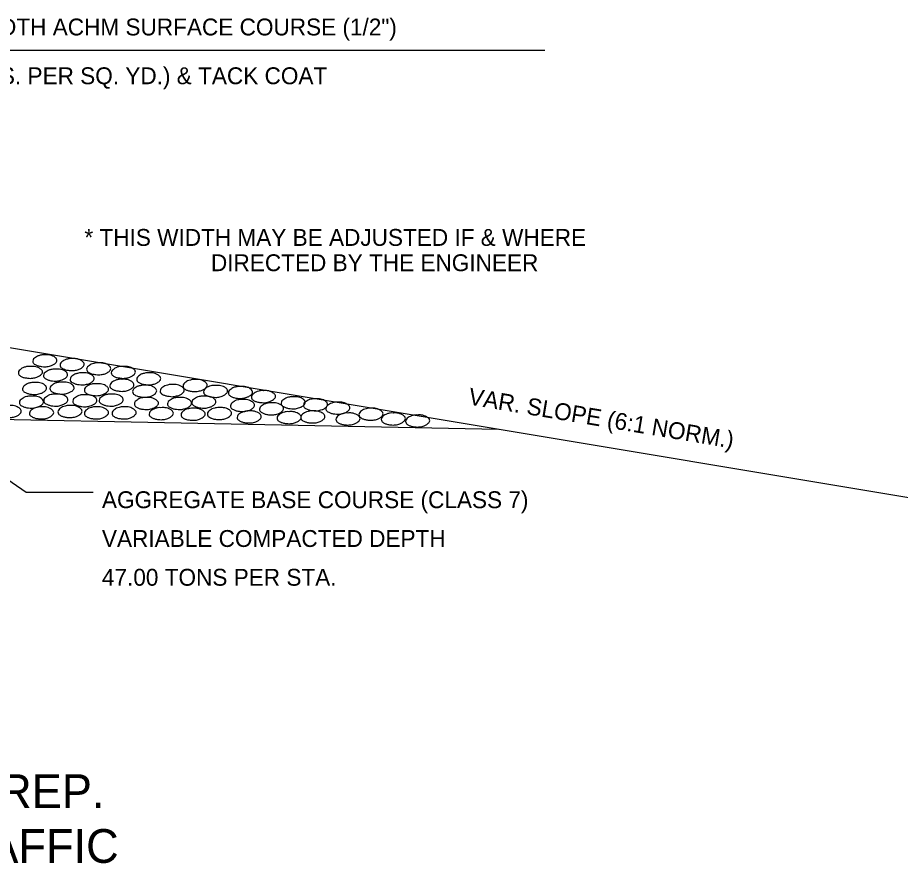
# Model space of a CAD drawing. Extents: x 1929624 to 1936506, y 596315 to 605721.
# Drawn here: x 1934095 to 1934408.7, y 603512.5 to 603813.2 of the extents above; entities that cross this region are included whole.
import ezdxf

# ---------------------------------------------------------------- set-up
doc = ezdxf.new("R2010")
doc.units = 0
doc.layers.add('Default', color=7, linetype='Continuous')
doc.layers.add('R_Border', color=7, linetype='Continuous')

msp = doc.modelspace()

# ---------------------------------------------------------------- linework, layer by layer
at = {"layer": 'Default'}
for p, q in [((1934282.32, 603801.57), (1934041.58, 603801.57)), ((1934041.58, 603704.32), (1934432.81, 603639.11)), ((1933862.98, 603674.97), (1934265.9, 603666.92))]:
    msp.add_line(p, q, dxfattribs=at)
for points in [[(1934104.6, 603693.32), (1934106.13, 603693.3), (1934107.92, 603692.68), (1934108.84, 603691.82), (1934108.95, 603691.31), (1934108.46, 603690.39), (1934107.96, 603689.99), (1934106.98, 603689.5), (1934105.49, 603689.13), (1934104.74, 603689.05), (1934103.62, 603689.16), (1934102.39, 603689.36), (1934101.42, 603689.75), (1934100.53, 603690.45), (1934100.39, 603691.05), (1934100.67, 603691.87), (1934101.36, 603692.4), (1934102.01, 603692.82), (1934103.01, 603693.16), (1934103.63, 603693.3), (1934104.6, 603693.32)], [(1934099.43, 603689.21), (1934100.95, 603689.19), (1934102.76, 603688.58), (1934103.66, 603687.71), (1934103.8, 603687.2), (1934103.32, 603686.28), (1934102.79, 603685.87), (1934101.82, 603685.39), (1934100.33, 603685.03), (1934099.58, 603684.94), (1934098.46, 603685.05), (1934097.23, 603685.25), (1934096.26, 603685.64), (1934095.39, 603686.34), (1934095.23, 603686.93), (1934095.51, 603687.76), (1934096.2, 603688.29), (1934096.84, 603688.74), (1934097.87, 603689.05), (1934098.47, 603689.19), (1934099.43, 603689.21)], [(1934114.28, 603691.98), (1934115.77, 603691.93), (1934117.59, 603691.33), (1934118.48, 603690.48), (1934118.64, 603689.99), (1934118.14, 603689.03), (1934117.63, 603688.63), (1934116.63, 603688.15), (1934115.16, 603687.77), (1934114.42, 603687.71), (1934113.29, 603687.79), (1934112.05, 603688.01), (1934111.11, 603688.4), (1934110.21, 603689.08), (1934110.08, 603689.71), (1934110.33, 603690.52), (1934111.02, 603691.08), (1934111.66, 603691.48), (1934112.66, 603691.82), (1934113.31, 603691.93), (1934114.28, 603691.98)], [(1934123.73, 603690.48), (1934125.23, 603690.45), (1934127.07, 603689.83), (1934127.93, 603688.97), (1934128.07, 603688.46), (1934127.6, 603687.52), (1934127.08, 603687.12), (1934126.09, 603686.62), (1934124.62, 603686.28), (1934123.86, 603686.18), (1934122.75, 603686.31), (1934121.49, 603686.51), (1934120.54, 603686.9), (1934119.65, 603687.59), (1934119.51, 603688.19), (1934119.81, 603689.02), (1934120.49, 603689.56), (1934121.12, 603690), (1934122.11, 603690.3), (1934122.77, 603690.45), (1934123.73, 603690.48)], [(1934132.46, 603689.21), (1934133.97, 603689.19), (1934135.81, 603688.58), (1934136.7, 603687.71), (1934136.82, 603687.2), (1934136.34, 603686.28), (1934135.83, 603685.87), (1934134.85, 603685.39), (1934133.36, 603685.03), (1934132.6, 603684.94), (1934131.49, 603685.05), (1934130.28, 603685.25), (1934129.28, 603685.64), (1934128.43, 603686.34), (1934128.28, 603686.93), (1934128.57, 603687.76), (1934129.24, 603688.29), (1934129.87, 603688.74), (1934130.87, 603689.05), (1934131.51, 603689.19), (1934132.46, 603689.21)], [(1934108.4, 603688.22), (1934109.9, 603688.21), (1934111.7, 603687.59), (1934112.61, 603686.74), (1934112.76, 603686.21), (1934112.27, 603685.28), (1934111.74, 603684.89), (1934110.75, 603684.39), (1934109.27, 603684.05), (1934108.51, 603683.99), (1934107.39, 603684.06), (1934106.17, 603684.27), (1934105.22, 603684.66), (1934104.32, 603685.37), (1934104.16, 603685.95), (1934104.46, 603686.78), (1934105.14, 603687.32), (1934105.78, 603687.76), (1934106.8, 603688.1), (1934107.43, 603688.21), (1934108.4, 603688.22)], [(1934117.84, 603686.9), (1934119.36, 603686.87), (1934121.19, 603686.26), (1934122.08, 603685.39), (1934122.21, 603684.89), (1934121.72, 603683.94), (1934121.21, 603683.55), (1934120.23, 603683.05), (1934118.75, 603682.71), (1934118, 603682.63), (1934116.88, 603682.72), (1934115.65, 603682.94), (1934114.68, 603683.32), (1934113.79, 603684.02), (1934113.67, 603684.61), (1934113.92, 603685.44), (1934114.62, 603685.97), (1934115.26, 603686.4), (1934116.25, 603686.74), (1934116.91, 603686.87), (1934117.84, 603686.9)], [(1934141.48, 603686.9), (1934142.98, 603686.87), (1934144.8, 603686.26), (1934145.72, 603685.39), (1934145.83, 603684.89), (1934145.38, 603683.94), (1934144.85, 603683.55), (1934143.87, 603683.05), (1934142.39, 603682.71), (1934141.62, 603682.63), (1934140.49, 603682.72), (1934139.26, 603682.94), (1934138.32, 603683.32), (1934137.45, 603684.02), (1934137.29, 603684.61), (1934137.56, 603685.44), (1934138.26, 603685.97), (1934138.88, 603686.4), (1934139.91, 603686.74), (1934140.55, 603686.87), (1934141.48, 603686.9)], [(1934100.92, 603683.49), (1934102.43, 603683.47), (1934104.27, 603682.85), (1934105.14, 603681.99), (1934105.28, 603681.49), (1934104.8, 603680.54), (1934104.29, 603680.14), (1934103.29, 603679.65), (1934101.82, 603679.28), (1934101.06, 603679.23), (1934099.95, 603679.31), (1934098.71, 603679.53), (1934097.74, 603679.92), (1934096.85, 603680.62), (1934096.73, 603681.2), (1934097.01, 603682.02), (1934097.7, 603682.57), (1934098.32, 603683), (1934099.33, 603683.35), (1934099.97, 603683.47), (1934100.92, 603683.49)], [(1934110.71, 603683.63), (1934112.19, 603683.6), (1934114.03, 603682.99), (1934114.9, 603682.12), (1934115.05, 603681.62), (1934114.56, 603680.68), (1934114.04, 603680.28), (1934113.04, 603679.79), (1934111.6, 603679.44), (1934110.8, 603679.36), (1934109.73, 603679.45), (1934108.46, 603679.65), (1934107.51, 603680.04), (1934106.62, 603680.74), (1934106.48, 603681.34), (1934106.78, 603682.18), (1934107.47, 603682.72), (1934108.07, 603683.16), (1934109.09, 603683.47), (1934109.74, 603683.6), (1934110.71, 603683.63)], [(1934122.92, 603683.05), (1934124.44, 603683.02), (1934126.24, 603682.41), (1934127.13, 603681.54), (1934127.27, 603681.07), (1934126.77, 603680.12), (1934126.26, 603679.72), (1934125.29, 603679.23), (1934123.8, 603678.86), (1934123.05, 603678.8), (1934121.94, 603678.87), (1934120.71, 603679.08), (1934119.75, 603679.47), (1934118.86, 603680.17), (1934118.7, 603680.78), (1934119, 603681.6), (1934119.68, 603682.16), (1934120.32, 603682.57), (1934121.3, 603682.88), (1934121.96, 603683.02), (1934122.92, 603683.05)], [(1934131.98, 603684.61), (1934133.49, 603684.59), (1934135.3, 603683.99), (1934136.2, 603683.13), (1934136.33, 603682.61), (1934135.84, 603681.65), (1934135.34, 603681.27), (1934134.36, 603680.78), (1934132.88, 603680.4), (1934132.12, 603680.34), (1934131.01, 603680.45), (1934129.77, 603680.65), (1934128.8, 603681.04), (1934127.91, 603681.73), (1934127.77, 603682.33), (1934128.05, 603683.16), (1934128.75, 603683.69), (1934129.38, 603684.11), (1934130.37, 603684.45), (1934131.03, 603684.59), (1934131.98, 603684.61)], [(1934149.82, 603682.74), (1934151.36, 603682.72), (1934153.17, 603682.1), (1934154.06, 603681.24), (1934154.17, 603680.73), (1934153.7, 603679.79), (1934153.19, 603679.39), (1934152.22, 603678.89), (1934150.72, 603678.56), (1934149.98, 603678.45), (1934148.85, 603678.58), (1934147.64, 603678.78), (1934146.67, 603679.14), (1934145.78, 603679.87), (1934145.63, 603680.46), (1934145.91, 603681.29), (1934146.59, 603681.82), (1934147.25, 603682.26), (1934148.23, 603682.57), (1934148.87, 603682.72), (1934149.82, 603682.74)], [(1934157.97, 603684.52), (1934159.48, 603684.5), (1934161.31, 603683.88), (1934162.19, 603683), (1934162.33, 603682.51), (1934161.84, 603681.59), (1934161.32, 603681.15), (1934160.32, 603680.68), (1934158.84, 603680.32), (1934158.1, 603680.25), (1934156.99, 603680.34), (1934155.74, 603680.54), (1934154.79, 603680.93), (1934153.9, 603681.63), (1934153.76, 603682.23), (1934154.04, 603683.05), (1934154.71, 603683.6), (1934155.37, 603684.05), (1934156.37, 603684.36), (1934157.02, 603684.5), (1934157.97, 603684.52)], [(1934140.05, 603682.51), (1934141.58, 603682.47), (1934143.37, 603681.87), (1934144.27, 603680.98), (1934144.41, 603680.5), (1934143.93, 603679.56), (1934143.38, 603679.14), (1934142.43, 603678.67), (1934140.92, 603678.3), (1934140.19, 603678.24), (1934139.07, 603678.33), (1934137.85, 603678.56), (1934136.89, 603678.91), (1934136, 603679.62), (1934135.84, 603680.23), (1934136.12, 603681.07), (1934136.81, 603681.6), (1934137.46, 603682.02), (1934138.48, 603682.35), (1934139.08, 603682.47), (1934140.05, 603682.51)], [(1934165.26, 603682.46), (1934166.77, 603682.44), (1934168.6, 603681.82), (1934169.49, 603680.95), (1934169.61, 603680.46), (1934169.13, 603679.53), (1934168.61, 603679.09), (1934167.63, 603678.63), (1934166.15, 603678.25), (1934165.4, 603678.2), (1934164.28, 603678.28), (1934163.05, 603678.5), (1934162.07, 603678.87), (1934161.2, 603679.58), (1934161.07, 603680.17), (1934161.34, 603680.98), (1934162.02, 603681.54), (1934162.68, 603681.99), (1934163.66, 603682.3), (1934164.3, 603682.44), (1934165.26, 603682.46)], [(1934174.08, 603682.05), (1934175.59, 603682.04), (1934177.42, 603681.43), (1934178.31, 603680.57), (1934178.45, 603680.07), (1934177.98, 603679.11), (1934177.43, 603678.7), (1934176.47, 603678.24), (1934175, 603677.88), (1934174.22, 603677.82), (1934173.12, 603677.89), (1934171.87, 603678.1), (1934170.92, 603678.5), (1934170.05, 603679.22), (1934169.89, 603679.79), (1934170.14, 603680.62), (1934170.86, 603681.15), (1934171.48, 603681.6), (1934172.51, 603681.91), (1934173.15, 603682.04), (1934174.08, 603682.05)], [(1934182.25, 603680.57), (1934183.76, 603680.56), (1934185.58, 603679.92), (1934186.5, 603679.06), (1934186.64, 603678.56), (1934186.14, 603677.63), (1934185.61, 603677.21), (1934184.65, 603676.72), (1934183.14, 603676.35), (1934182.4, 603676.3), (1934181.27, 603676.38), (1934180.05, 603676.6), (1934179.1, 603676.99), (1934178.21, 603677.69), (1934178.07, 603678.31), (1934178.34, 603679.09), (1934179.02, 603679.65), (1934179.68, 603680.09), (1934180.66, 603680.42), (1934181.28, 603680.56), (1934182.25, 603680.57)], [(1934099.8, 603678.64), (1934101.31, 603678.63), (1934103.13, 603677.99), (1934104.05, 603677.13), (1934104.19, 603676.63), (1934103.69, 603675.7), (1934103.17, 603675.28), (1934102.2, 603674.79), (1934100.69, 603674.42), (1934099.95, 603674.37), (1934098.82, 603674.45), (1934097.6, 603674.67), (1934096.65, 603675.06), (1934095.76, 603675.76), (1934095.62, 603676.38), (1934095.89, 603677.16), (1934096.57, 603677.72), (1934097.23, 603678.16), (1934098.21, 603678.49), (1934098.83, 603678.63), (1934099.8, 603678.64)], [(1934108.45, 603679.36), (1934109.96, 603679.34), (1934111.78, 603678.7), (1934112.7, 603677.85), (1934112.84, 603677.35), (1934112.34, 603676.41), (1934111.81, 603675.99), (1934110.85, 603675.51), (1934109.34, 603675.13), (1934108.6, 603675.09), (1934107.47, 603675.17), (1934106.25, 603675.38), (1934105.3, 603675.77), (1934104.41, 603676.48), (1934104.27, 603677.1), (1934104.54, 603677.88), (1934105.22, 603678.44), (1934105.88, 603678.87), (1934106.86, 603679.2), (1934107.48, 603679.34), (1934108.45, 603679.36)], [(1934118.78, 603679.12), (1934120.29, 603679.11), (1934122.11, 603678.47), (1934123.03, 603677.61), (1934123.17, 603677.11), (1934122.67, 603676.18), (1934122.15, 603675.76), (1934121.18, 603675.28), (1934119.67, 603674.9), (1934118.94, 603674.85), (1934117.8, 603674.93), (1934116.58, 603675.15), (1934115.63, 603675.54), (1934114.74, 603676.24), (1934114.6, 603676.86), (1934114.87, 603677.64), (1934115.55, 603678.2), (1934116.21, 603678.64), (1934117.19, 603678.97), (1934117.81, 603679.11), (1934118.78, 603679.12)], [(1934128.14, 603679.36), (1934129.66, 603679.34), (1934131.48, 603678.7), (1934132.4, 603677.85), (1934132.54, 603677.35), (1934132.04, 603676.41), (1934131.51, 603675.99), (1934130.54, 603675.51), (1934129.03, 603675.13), (1934128.3, 603675.09), (1934127.16, 603675.17), (1934125.95, 603675.38), (1934125, 603675.77), (1934124.11, 603676.48), (1934123.97, 603677.1), (1934124.23, 603677.88), (1934124.92, 603678.44), (1934125.57, 603678.87), (1934126.56, 603679.2), (1934127.18, 603679.34), (1934128.14, 603679.36)], [(1934140.64, 603678.16), (1934142.15, 603678.14), (1934143.98, 603677.5), (1934144.9, 603676.65), (1934145.04, 603676.15), (1934144.54, 603675.21), (1934144.01, 603674.79), (1934143.04, 603674.31), (1934141.53, 603673.94), (1934140.8, 603673.89), (1934139.66, 603673.97), (1934138.44, 603674.18), (1934137.49, 603674.57), (1934136.61, 603675.28), (1934136.47, 603675.9), (1934136.73, 603676.68), (1934137.42, 603677.24), (1934138.07, 603677.67), (1934139.05, 603678), (1934139.68, 603678.14), (1934140.64, 603678.16)], [(1934152.42, 603678.16), (1934153.93, 603678.14), (1934155.76, 603677.5), (1934156.68, 603676.65), (1934156.82, 603676.15), (1934156.32, 603675.21), (1934155.79, 603674.79), (1934154.82, 603674.31), (1934153.31, 603673.94), (1934152.58, 603673.89), (1934151.44, 603673.97), (1934150.23, 603674.18), (1934149.28, 603674.57), (1934148.39, 603675.28), (1934148.25, 603675.9), (1934148.51, 603676.68), (1934149.2, 603677.24), (1934149.85, 603677.67), (1934150.83, 603678), (1934151.46, 603678.14), (1934152.42, 603678.16)], [(1934161.09, 603678.64), (1934162.6, 603678.63), (1934164.42, 603677.99), (1934165.34, 603677.13), (1934165.48, 603676.63), (1934164.98, 603675.7), (1934164.45, 603675.28), (1934163.49, 603674.79), (1934161.98, 603674.42), (1934161.24, 603674.37), (1934160.11, 603674.45), (1934158.89, 603674.67), (1934157.94, 603675.06), (1934157.05, 603675.76), (1934156.91, 603676.38), (1934157.18, 603677.16), (1934157.86, 603677.72), (1934158.52, 603678.16), (1934159.5, 603678.49), (1934160.12, 603678.63), (1934161.09, 603678.64)], [(1934174.8, 603677.44), (1934176.31, 603677.43), (1934178.13, 603676.79), (1934179.05, 603675.93), (1934179.19, 603675.43), (1934178.7, 603674.5), (1934178.17, 603674.08), (1934177.2, 603673.59), (1934175.69, 603673.22), (1934174.96, 603673.17), (1934173.82, 603673.25), (1934172.6, 603673.47), (1934171.65, 603673.86), (1934170.76, 603674.56), (1934170.62, 603675.18), (1934170.89, 603675.96), (1934171.57, 603676.52), (1934172.23, 603676.96), (1934173.21, 603677.29), (1934173.83, 603677.43), (1934174.8, 603677.44)], [(1934192.83, 603678.41), (1934194.34, 603678.39), (1934196.16, 603677.75), (1934197.08, 603676.9), (1934197.22, 603676.4), (1934196.73, 603675.46), (1934196.2, 603675.04), (1934195.23, 603674.56), (1934193.72, 603674.18), (1934192.99, 603674.14), (1934191.85, 603674.22), (1934190.63, 603674.43), (1934189.68, 603674.82), (1934188.79, 603675.52), (1934188.65, 603676.15), (1934188.92, 603676.93), (1934189.6, 603677.49), (1934190.26, 603677.92), (1934191.24, 603678.25), (1934191.86, 603678.39), (1934192.83, 603678.41)], [(1934200.76, 603677.69), (1934202.27, 603677.67), (1934204.1, 603677.04), (1934205.02, 603676.18), (1934205.16, 603675.68), (1934204.66, 603674.75), (1934204.13, 603674.32), (1934203.16, 603673.84), (1934201.65, 603673.47), (1934200.92, 603673.42), (1934199.78, 603673.5), (1934198.56, 603673.72), (1934197.61, 603674.11), (1934196.73, 603674.81), (1934196.59, 603675.43), (1934196.85, 603676.21), (1934197.54, 603676.77), (1934198.19, 603677.21), (1934199.17, 603677.53), (1934199.8, 603677.67), (1934200.76, 603677.69)], [(1934208.69, 603676.49), (1934210.2, 603676.48), (1934212.03, 603675.84), (1934212.95, 603674.98), (1934213.09, 603674.48), (1934212.59, 603673.55), (1934212.06, 603673.12), (1934211.09, 603672.64), (1934209.58, 603672.27), (1934208.85, 603672.22), (1934207.71, 603672.3), (1934206.5, 603672.52), (1934205.55, 603672.91), (1934204.66, 603673.61), (1934204.52, 603674.23), (1934204.78, 603675.01), (1934205.47, 603675.57), (1934206.12, 603676.01), (1934207.1, 603676.33), (1934207.73, 603676.48), (1934208.69, 603676.49)], [(1934091.87, 603675.28), (1934093.38, 603675.26), (1934095.2, 603674.62), (1934096.12, 603673.76), (1934096.26, 603673.26), (1934095.76, 603672.33), (1934095.23, 603671.91), (1934094.27, 603671.43), (1934092.76, 603671.05), (1934092.02, 603671.01), (1934090.89, 603671.08), (1934089.67, 603671.3), (1934088.72, 603671.69), (1934087.83, 603672.39), (1934087.69, 603673.02), (1934087.96, 603673.79), (1934088.64, 603674.36), (1934089.3, 603674.79), (1934090.28, 603675.12), (1934090.9, 603675.26), (1934091.87, 603675.28)], [(1934103.4, 603674.79), (1934104.91, 603674.78), (1934106.73, 603674.14), (1934107.65, 603673.28), (1934107.79, 603672.78), (1934107.29, 603671.85), (1934106.76, 603671.43), (1934105.8, 603670.94), (1934104.29, 603670.57), (1934103.55, 603670.52), (1934102.42, 603670.6), (1934101.2, 603670.82), (1934100.25, 603671.21), (1934099.36, 603671.91), (1934099.22, 603672.53), (1934099.49, 603673.31), (1934100.17, 603673.87), (1934100.83, 603674.31), (1934101.81, 603674.64), (1934102.43, 603674.78), (1934103.4, 603674.79)], [(1934113.5, 603675.28), (1934115.01, 603675.26), (1934116.83, 603674.62), (1934117.75, 603673.76), (1934117.89, 603673.26), (1934117.39, 603672.33), (1934116.86, 603671.91), (1934115.9, 603671.43), (1934114.38, 603671.05), (1934113.65, 603671.01), (1934112.51, 603671.08), (1934111.3, 603671.3), (1934110.35, 603671.69), (1934109.46, 603672.39), (1934109.32, 603673.02), (1934109.59, 603673.79), (1934110.27, 603674.36), (1934110.93, 603674.79), (1934111.91, 603675.12), (1934112.53, 603675.26), (1934113.5, 603675.28)], [(1934122.86, 603674.79), (1934124.37, 603674.78), (1934126.2, 603674.14), (1934127.12, 603673.28), (1934127.26, 603672.78), (1934126.76, 603671.85), (1934126.23, 603671.43), (1934125.26, 603670.94), (1934123.75, 603670.57), (1934123.02, 603670.52), (1934121.88, 603670.6), (1934120.66, 603670.82), (1934119.71, 603671.21), (1934118.83, 603671.91), (1934118.69, 603672.53), (1934118.95, 603673.31), (1934119.64, 603673.87), (1934120.29, 603674.31), (1934121.27, 603674.64), (1934121.9, 603674.78), (1934122.86, 603674.79)], [(1934132.71, 603674.79), (1934134.22, 603674.78), (1934136.05, 603674.14), (1934136.96, 603673.28), (1934137.1, 603672.78), (1934136.61, 603671.85), (1934136.08, 603671.43), (1934135.11, 603670.94), (1934133.6, 603670.57), (1934132.87, 603670.52), (1934131.73, 603670.6), (1934130.51, 603670.82), (1934129.56, 603671.21), (1934128.67, 603671.91), (1934128.53, 603672.53), (1934128.8, 603673.31), (1934129.48, 603673.87), (1934130.14, 603674.31), (1934131.12, 603674.64), (1934131.74, 603674.78), (1934132.71, 603674.79)], [(1934145.92, 603674.54), (1934147.44, 603674.53), (1934149.26, 603673.89), (1934150.18, 603673.03), (1934150.32, 603672.53), (1934149.82, 603671.6), (1934149.29, 603671.18), (1934148.32, 603670.69), (1934146.81, 603670.32), (1934146.08, 603670.27), (1934144.94, 603670.35), (1934143.73, 603670.57), (1934142.78, 603670.96), (1934141.89, 603671.66), (1934141.75, 603672.28), (1934142.01, 603673.06), (1934142.7, 603673.62), (1934143.35, 603674.06), (1934144.34, 603674.39), (1934144.96, 603674.53), (1934145.92, 603674.54)], [(1934157.24, 603674.31), (1934158.75, 603674.29), (1934160.57, 603673.65), (1934161.49, 603672.8), (1934161.63, 603672.3), (1934161.13, 603671.36), (1934160.6, 603670.94), (1934159.64, 603670.46), (1934158.13, 603670.09), (1934157.39, 603670.04), (1934156.26, 603670.12), (1934155.04, 603670.34), (1934154.09, 603670.72), (1934153.2, 603671.43), (1934153.06, 603672.05), (1934153.33, 603672.83), (1934154.01, 603673.39), (1934154.67, 603673.83), (1934155.65, 603674.15), (1934156.27, 603674.29), (1934157.24, 603674.31)], [(1934166.62, 603674.56), (1934168.13, 603674.54), (1934169.95, 603673.9), (1934170.87, 603673.05), (1934171.01, 603672.55), (1934170.51, 603671.61), (1934169.98, 603671.19), (1934169.02, 603670.71), (1934167.51, 603670.34), (1934166.77, 603670.29), (1934165.64, 603670.37), (1934164.42, 603670.58), (1934163.47, 603670.97), (1934162.58, 603671.68), (1934162.44, 603672.3), (1934162.71, 603673.08), (1934163.39, 603673.64), (1934164.05, 603674.08), (1934165.03, 603674.4), (1934165.65, 603674.54), (1934166.62, 603674.56)], [(1934177.2, 603673.36), (1934178.71, 603673.34), (1934180.53, 603672.7), (1934181.45, 603671.85), (1934181.59, 603671.35), (1934181.1, 603670.41), (1934180.57, 603669.99), (1934179.6, 603669.51), (1934178.09, 603669.14), (1934177.36, 603669.09), (1934176.22, 603669.17), (1934175, 603669.38), (1934174.05, 603669.77), (1934173.16, 603670.48), (1934173.02, 603671.1), (1934173.29, 603671.88), (1934173.97, 603672.44), (1934174.63, 603672.88), (1934175.61, 603673.2), (1934176.23, 603673.34), (1934177.2, 603673.36)], [(1934185.13, 603676.24), (1934186.64, 603676.23), (1934188.47, 603675.59), (1934189.39, 603674.73), (1934189.53, 603674.23), (1934189.03, 603673.3), (1934188.5, 603672.88), (1934187.53, 603672.39), (1934186.02, 603672.02), (1934185.29, 603671.97), (1934184.15, 603672.05), (1934182.93, 603672.27), (1934181.98, 603672.66), (1934181.1, 603673.36), (1934180.96, 603673.98), (1934181.22, 603674.76), (1934181.91, 603675.32), (1934182.56, 603675.76), (1934183.54, 603676.09), (1934184.17, 603676.23), (1934185.13, 603676.24)], [(1934199.8, 603673.36), (1934201.31, 603673.34), (1934203.13, 603672.7), (1934204.05, 603671.85), (1934204.19, 603671.35), (1934203.69, 603670.41), (1934203.16, 603669.99), (1934202.2, 603669.51), (1934200.68, 603669.14), (1934199.95, 603669.09), (1934198.81, 603669.17), (1934197.6, 603669.38), (1934196.65, 603669.77), (1934195.76, 603670.48), (1934195.62, 603671.1), (1934195.88, 603671.88), (1934196.57, 603672.44), (1934197.22, 603672.88), (1934198.21, 603673.2), (1934198.83, 603673.34), (1934199.8, 603673.36)], [(1934220.47, 603674.32), (1934221.99, 603674.31), (1934223.81, 603673.67), (1934224.73, 603672.81), (1934224.87, 603672.31), (1934224.37, 603671.38), (1934223.84, 603670.96), (1934222.87, 603670.48), (1934221.36, 603670.1), (1934220.63, 603670.05), (1934219.49, 603670.13), (1934218.28, 603670.35), (1934217.33, 603670.74), (1934216.44, 603671.44), (1934216.3, 603672.07), (1934216.56, 603672.84), (1934217.25, 603673.41), (1934217.9, 603673.84), (1934218.88, 603674.17), (1934219.51, 603674.31), (1934220.47, 603674.32)], [(1934191.38, 603673.11), (1934192.89, 603673.09), (1934194.72, 603672.45), (1934195.63, 603671.6), (1934195.77, 603671.1), (1934195.28, 603670.16), (1934194.75, 603669.74), (1934193.78, 603669.26), (1934192.27, 603668.89), (1934191.54, 603668.84), (1934190.4, 603668.92), (1934189.18, 603669.14), (1934188.23, 603669.53), (1934187.34, 603670.23), (1934187.2, 603670.85), (1934187.47, 603671.63), (1934188.15, 603672.19), (1934188.81, 603672.63), (1934189.79, 603672.95), (1934190.41, 603673.09), (1934191.38, 603673.11)], [(1934212.29, 603672.64), (1934213.8, 603672.63), (1934215.63, 603671.99), (1934216.55, 603671.13), (1934216.69, 603670.63), (1934216.19, 603669.7), (1934215.66, 603669.28), (1934214.69, 603668.79), (1934213.18, 603668.42), (1934212.45, 603668.37), (1934211.31, 603668.45), (1934210.1, 603668.67), (1934209.15, 603669.06), (1934208.26, 603669.76), (1934208.12, 603670.38), (1934208.38, 603671.16), (1934209.07, 603671.72), (1934209.72, 603672.16), (1934210.7, 603672.49), (1934211.33, 603672.63), (1934212.29, 603672.64)], [(1934228.41, 603672.64), (1934229.92, 603672.63), (1934231.74, 603671.99), (1934232.66, 603671.13), (1934232.8, 603670.63), (1934232.3, 603669.7), (1934231.77, 603669.28), (1934230.81, 603668.79), (1934229.29, 603668.42), (1934228.56, 603668.37), (1934227.42, 603668.45), (1934226.21, 603668.67), (1934225.26, 603669.06), (1934224.37, 603669.76), (1934224.23, 603670.38), (1934224.49, 603671.16), (1934225.18, 603671.72), (1934225.83, 603672.16), (1934226.82, 603672.49), (1934227.44, 603672.63), (1934228.41, 603672.64)], [(1934237.05, 603671.92), (1934238.57, 603671.91), (1934240.39, 603671.27), (1934241.31, 603670.41), (1934241.45, 603669.91), (1934240.95, 603668.98), (1934240.42, 603668.56), (1934239.45, 603668.08), (1934237.94, 603667.7), (1934237.21, 603667.66), (1934236.07, 603667.73), (1934234.86, 603667.95), (1934233.91, 603668.34), (1934233.02, 603669.04), (1934232.88, 603669.67), (1934233.14, 603670.44), (1934233.83, 603671.01), (1934234.48, 603671.44), (1934235.46, 603671.77), (1934236.09, 603671.91), (1934237.05, 603671.92)]]:
    msp.add_spline(points, degree=3, dxfattribs=at)
at = {"layer": 'R_Border'}
msp.add_lwpolyline([(1934060.36, 603670.42), (1934098.06, 603644.55), (1934121.81, 603644.55)], dxfattribs=at)

# ---------------------------------------------------------------- texts
at = {"layer": 'Default'}
for s, height, p in [('VAR. WIDTH ACHM SURFACE COURSE (1/2")', 6, (1934057.97, 603806.89)), ('(220 LBS. PER SQ. YD.) & TACK COAT', 6, (1934060.57, 603789.55)), ('* THIS WIDTH MAY BE ADJUSTED IF & WHERE ', 6, (1934118.72, 603732.07)), ('DIRECTED BY THE ENGINEER', 6, (1934163.69, 603723.07)), ('AGGREGATE BASE COURSE (CLASS 7)', 6, (1934124.94, 603638.81)), ('VARIABLE COMPACTED DEPTH', 6, (1934124.94, 603625.02)), ('47.00 TONS PER STA.', 6, (1934124.94, 603611.23)), ('TRENCH & SHOULDER PREP.', 12, (1933897.59, 603532.19)), ('FOR MAINTENANCE OF TRAFFIC', 12, (1933876.83, 603512.69))]:
    msp.add_text(s, height=height, dxfattribs=at).set_placement(p)
msp.add_text('VAR. SLOPE (6:1 NORM.)', height=6, rotation=350.5384, dxfattribs=at).set_placement((1934254.89, 603675.71))

doc.saveas('drawing.dxf')
